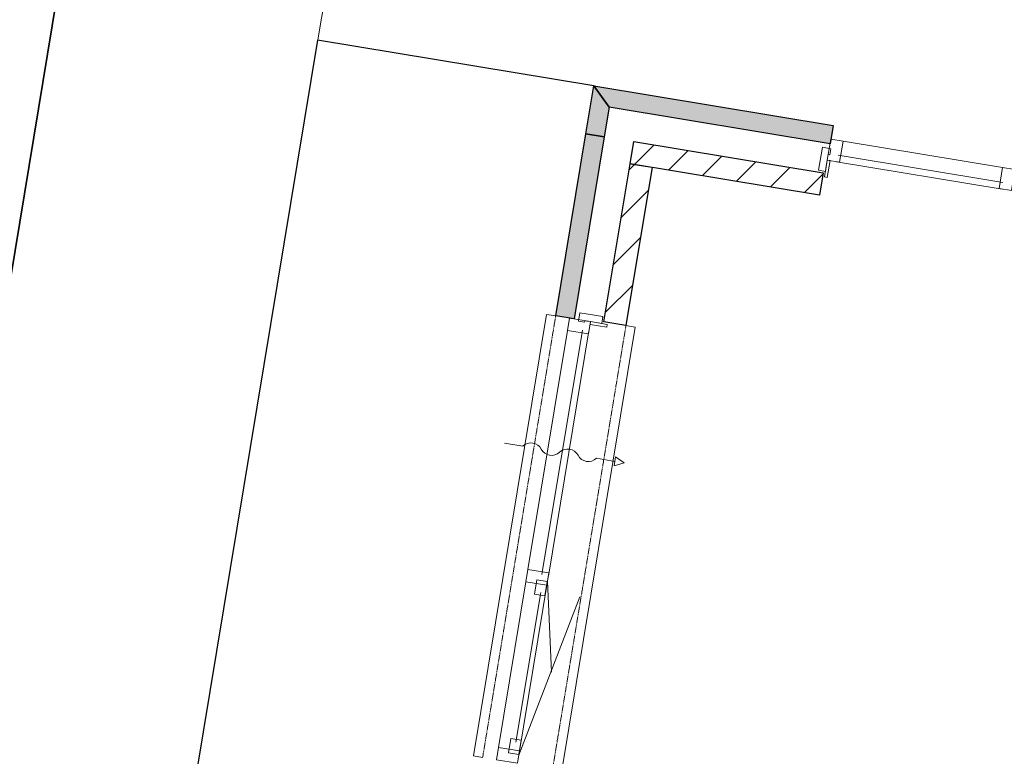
# Model space of a CAD drawing. Extents: x -1000932 to 2054797, y 285738 to 764020.
# Tile 841 of 1056: x 1271962 to 1277239, y 560604 to 564554. Entities that reach past the tile are written whole.
import ezdxf

# ---------------------------------------------------------------- set-up
doc = ezdxf.new("R2010")
doc.units = 0
doc.header["$MEASUREMENT"] = 0
doc.header["$PDMODE"] = 33
doc.header["$PDSIZE"] = 1
doc.linetypes.add('DASHED', pattern=[0.75, 0.5, -0.25])
doc.layers.get('0').update_dxf_attribs({"color": 1, "linetype": 'CONTINUOUS'})
doc.layers.get('Defpoints').update_dxf_attribs({"linetype": 'CONTINUOUS'})
doc.layers.add('31.', color=7, linetype='CONTINUOUS')
doc.layers.add('HATCH_REACTORS', color=7, linetype='CONTINUOUS')
doc.styles.get("Standard").update_dxf_attribs({"font": 'romans.shx'})
doc.dimstyles.new('ARKEY_P_050A40_96', dxfattribs={"dimtxt": 324, "dimasz": 1, "dimexe": 0.18, "dimexo": 0.0625, "dimgap": 32.4, "dimtad": 0, "dimdec": 0, "dimzin": 0, "dimdsep": 46, "dimtxsty": 'Standard', "dimcen": 0.09, "dimse1": 1, "dimse2": 1, "dimclrd": 7, "dimadec": 0, "dimazin": 0, "dimtfac": 1, "dimtdec": 4, "dimtmove": 0, "dimatfit": 3, "dimfxl": 1, "dimtvp": 1, "dimtolj": 1, "dimtzin": 0, "dimlwd": 35, "dimarcsym": 0})
pattern_1 = [(45, (1550275.82, 918770.12), (106.06602, -106.066015), [])]

# ---------------------------------------------------------------- blocks, each defined once
blk = doc.blocks.new('*D97')
at = {"color": 7, "lineweight": 35, "transparency": 16777216}
blk.add_line((1268302.2, 541333), (1272161.9, 564674), dxfattribs=at)
at = {"color": 7, "transparency": 16777216}
for points in [[(1272161.8, 564674), (1272162.1, 564674), (1272162.1, 564675)], [(1268302, 541333), (1268302.4, 541333), (1268302, 541332)]]:
    blk.add_solid(points, dxfattribs=at)
at = {"layer": 'Defpoints', "color": 0, "transparency": 16777216}
for p in [(1272162.1, 564675), (1275038.7, 564199.3), (1271178.6, 540856.3)]:
    blk.add_point(p, dxfattribs=at)
at = {"color": 0, "transparency": 16777216, "insert": (1269912.4, 553056.4), "char_height": 324, "attachment_point": 5, "rotation": 80.6104}
blk.add_mtext('\\A1;23660', dxfattribs=at)

msp = doc.modelspace()

# ---------------------------------------------------------------- hatches: boundary and pattern name
at = {"layer": '31.', "linetype": 'Continuous'}
for points in [[(1275038.725, 564199.311), (1275121.069, 564084.342), (1275094.975, 563926.467), (1274996.319, 563942.779)], [(1275038.725, 564199.311), (1275121.069, 564084.342), (1275094.975, 563926.467), (1274996.319, 563942.779)], [(1275121.069, 564084.342), (1275038.725, 564199.311), (1276321.319, 563987.217), (1276305.006, 563888.561)], [(1275121.069, 564084.342), (1275038.725, 564199.311), (1276321.319, 563987.217), (1276305.006, 563888.561)], [(1274933.444, 562949.748), (1274834.787, 562966.061), (1274996.319, 563942.779), (1275094.975, 563926.467)], [(1274933.444, 562949.748), (1274834.787, 562966.061), (1274996.319, 563942.779), (1275094.975, 563926.467)]]:
    msp.add_hatch(color=7, dxfattribs=at).paths.add_polyline_path(points, flags=0)
h = msp.add_hatch(dxfattribs=at)
h.set_pattern_fill('ARKEY_P_050A40_12', style=0, pattern_type=0)
h.set_pattern_definition(pattern_1)
h.paths.add_polyline_path([(1276269.006, 563732.342), (1276249.444, 563613.936), (1275233.256, 563781.998), (1275252.819, 563900.373)], flags=0)
h = msp.add_hatch(dxfattribs=at)
h.set_pattern_fill('ARKEY_P_050A40_12', style=0, pattern_type=0)
h.set_pattern_definition(pattern_1)
h.paths.add_polyline_path([(1276269.006, 563732.342), (1276249.444, 563613.936), (1275233.256, 563781.998), (1275252.819, 563900.373)], flags=0)
h = msp.add_hatch(dxfattribs=at)
h.set_pattern_fill('ARKEY_P_050A40_12', style=0, pattern_type=0)
h.set_pattern_definition(pattern_1)
h.paths.add_polyline_path([(1275233.256, 563781.998), (1275351.631, 563762.404), (1275211.319, 562913.936), (1275092.944, 562933.498)], flags=0)
h = msp.add_hatch(dxfattribs=at)
h.set_pattern_fill('ARKEY_P_050A40_12', style=0, pattern_type=0)
h.set_pattern_definition(pattern_1)
h.paths.add_polyline_path([(1275233.256, 563781.998), (1275351.631, 563762.404), (1275211.319, 562913.936), (1275092.944, 562933.498)], flags=0)

# ---------------------------------------------------------------- linework, layer by layer
at = {"layer": '31.', "color": 7, "linetype": 'Continuous', "lineweight": 18, "ltscale": 10}
msp.add_lwpolyline([(1273559.256, 564443.967), (1273575.569, 564542.654, -0.32116437), (1274793.256, 565760.342), (1283485.569, 564322.904)], format="xyb", dxfattribs=at)
at = {"layer": '31.', "color": 7, "linetype": 'Continuous', "lineweight": 25, "ltscale": 10}
for points in [[(1275038.944, 564199.279), (1273559.037, 564444.029), (1269698.881, 541101.029), (1271178.569, 540856.342)], [(1274996.319, 563942.779), (1275038.725, 564199.311)], [(1274996.319, 563942.779), (1275038.725, 564199.311)], [(1275038.725, 564199.311), (1276321.319, 563987.217)], [(1275038.725, 564199.311), (1276321.319, 563987.217)], [(1275121.069, 564084.342), (1275094.975, 563926.467)], [(1275121.069, 564084.342), (1275094.975, 563926.467)], [(1276305.006, 563888.561), (1275121.069, 564084.342)], [(1276305.006, 563888.561), (1275121.069, 564084.342)], [(1274834.787, 562966.061), (1274996.319, 563942.779)], [(1274834.787, 562966.061), (1274996.319, 563942.779)], [(1274996.319, 563942.779), (1275094.975, 563926.467)], [(1275094.975, 563926.467), (1274996.319, 563942.779)], [(1274996.319, 563942.779), (1275094.975, 563926.467)], [(1275094.975, 563926.467), (1274996.319, 563942.779)], [(1276321.319, 563987.217), (1276305.006, 563888.561)], [(1276321.319, 563987.217), (1276305.006, 563888.561)], [(1275094.975, 563926.467), (1274933.444, 562949.748)], [(1275094.975, 563926.467), (1274933.444, 562949.748)], [(1275233.256, 563781.998), (1275252.819, 563900.373)], [(1275233.256, 563781.998), (1275252.819, 563900.373)], [(1275252.819, 563900.373), (1276269.006, 563732.342)], [(1275252.819, 563900.373), (1276269.006, 563732.342)], [(1275092.944, 562933.498), (1275233.256, 563781.998)], [(1275092.944, 562933.498), (1275233.256, 563781.998)], [(1275233.256, 563781.998), (1275351.631, 563762.404)], [(1276249.444, 563613.936), (1275233.256, 563781.998)], [(1275233.256, 563781.998), (1275351.631, 563762.404)], [(1276249.444, 563613.936), (1275233.256, 563781.998)], [(1275351.631, 563762.404), (1275211.319, 562913.936)], [(1275351.631, 563762.404), (1275211.319, 562913.936)], [(1276269.006, 563732.342), (1276249.444, 563613.936)], [(1276269.006, 563732.342), (1276249.444, 563613.936)], [(1274933.444, 562949.748), (1274834.787, 562966.061)], [(1274933.444, 562949.748), (1274834.787, 562966.061)], [(1275211.319, 562913.936), (1275092.944, 562933.498)], [(1275211.319, 562913.936), (1275092.944, 562933.498)]]:
    msp.add_lwpolyline(points, dxfattribs=at)
at = {"layer": '31.', "color": 7, "linetype": 'Continuous', "lineweight": 18, "ltscale": 10}
for points in [[(1276375.162, 563902.279), (1276309.069, 563913.217), (1276290.475, 563800.748), (1276356.569, 563789.811)], [(1276375.162, 563902.279), (1276309.069, 563913.217), (1276290.475, 563800.748), (1276356.569, 563789.811)], [(1276280.506, 563740.561), (1276290.475, 563800.748), (1276290.475, 563800.748), (1276293.725, 563820.467), (1276293.725, 563820.467), (1276295.537, 563831.342), (1276304.412, 563829.873), (1276309.787, 563862.436), (1276264.412, 563869.936), (1276264.412, 563869.936), (1276244.006, 563746.592)], [(1276280.506, 563740.561), (1276290.475, 563800.748), (1276290.475, 563800.748), (1276293.725, 563820.467), (1276293.725, 563820.467), (1276295.537, 563831.342), (1276304.412, 563829.873), (1276309.787, 563862.436), (1276264.412, 563869.936), (1276264.412, 563869.936), (1276244.006, 563746.592)], [(1277229.569, 563760.998), (1277295.662, 563750.061), (1277277.069, 563637.592), (1277210.975, 563648.529)], [(1277229.569, 563760.998), (1277295.662, 563750.061), (1277277.069, 563637.592), (1277210.975, 563648.529)], [(1274897.85, 562887.717), (1274908.787, 562953.811), (1275021.256, 562935.217), (1275010.319, 562869.123)], [(1274897.85, 562887.717), (1274908.787, 562953.811), (1275021.256, 562935.217), (1275010.319, 562869.123)], [(1275081.444, 562925.279), (1275021.256, 562935.217), (1275021.256, 562935.217), (1275001.506, 562938.498), (1275001.506, 562938.498), (1274990.662, 562940.279), (1274989.194, 562931.404), (1274956.631, 562936.779), (1274964.162, 562982.154), (1274964.162, 562982.154), (1275087.475, 562961.779)], [(1275081.444, 562925.279), (1275021.256, 562935.217), (1275021.256, 562935.217), (1275001.506, 562938.498), (1275001.506, 562938.498), (1274990.662, 562940.279), (1274989.194, 562931.404), (1274956.631, 562936.779), (1274964.162, 562982.154), (1274964.162, 562982.154), (1275087.475, 562961.779)], [(1274685.912, 561606.123), (1274674.975, 561540.029), (1274787.444, 561521.436), (1274798.381, 561587.529)], [(1274685.912, 561606.123), (1274674.975, 561540.029), (1274787.444, 561521.436), (1274798.381, 561587.529)], [(1274734.537, 561550.779), (1274789.787, 561541.654), (1274777.1, 561464.842), (1274721.85, 561473.998)], [(1274734.537, 561550.779), (1274789.787, 561541.654), (1274777.1, 561464.842), (1274721.85, 561473.998)], [(1274581.069, 560622.717), (1274636.319, 560613.592), (1274649.006, 560690.373), (1274593.756, 560699.529)], [(1274581.069, 560622.717), (1274636.319, 560613.592), (1274649.006, 560690.373), (1274593.756, 560699.529)], [(1274528.162, 560652.092), (1274517.225, 560585.967), (1274629.694, 560567.373), (1274640.631, 560633.498)], [(1274528.162, 560652.092), (1274517.225, 560585.967), (1274629.694, 560567.373), (1274640.631, 560633.498)]]:
    msp.add_lwpolyline(points, close=True, dxfattribs=at)
for points in [[(1277229.569, 563760.998), (1276375.162, 563902.279)], [(1277229.569, 563760.998), (1276375.162, 563902.279)], [(1276275.631, 563710.967), (1276290.475, 563800.748)], [(1276275.631, 563710.967), (1276290.475, 563800.748)], [(1276305.256, 563798.311), (1276290.412, 563708.529)], [(1276305.256, 563798.311), (1276290.412, 563708.529)], [(1276290.475, 563800.748), (1276305.256, 563798.311)], [(1276290.475, 563800.748), (1276305.256, 563798.311)], [(1277227.756, 563645.748), (1276339.787, 563792.592)], [(1277227.756, 563645.748), (1276339.787, 563792.592)], [(1277230.569, 563681.279), (1276348.537, 563827.123)], [(1277230.569, 563681.279), (1276348.537, 563827.123)], [(1276290.412, 563708.529), (1276275.631, 563710.967)], [(1276290.412, 563708.529), (1276275.631, 563710.967)], [(1274834.787, 562966.061), (1274785.444, 562974.217), (1274393.881, 560606.373), (1274443.225, 560598.217)], [(1274834.787, 562966.061), (1274785.444, 562974.217), (1274393.881, 560606.373), (1274443.225, 560598.217)], [(1275021.256, 562935.217), (1275018.819, 562920.436)], [(1275021.256, 562935.217), (1275018.819, 562920.436)], [(1275111.037, 562920.373), (1275021.256, 562935.217)], [(1275111.037, 562920.373), (1275021.256, 562935.217)], [(1274897.85, 562887.717), (1274685.912, 561606.123)], [(1274897.85, 562887.717), (1274685.912, 561606.123)], [(1274977.569, 562888.717), (1274761.069, 561579.498)], [(1274977.569, 562888.717), (1274761.069, 561579.498)], [(1275013.1, 562885.904), (1274795.631, 561570.748)], [(1275013.1, 562885.904), (1274795.631, 561570.748)], [(1275211.319, 562913.936), (1275260.662, 562905.779), (1274865.819, 560518.186), (1274816.506, 560526.342)], [(1275211.319, 562913.936), (1275260.662, 562905.779), (1274865.819, 560518.186), (1274816.506, 560526.342)], [(1275018.819, 562920.436), (1275108.6, 562905.592)], [(1275018.819, 562920.436), (1275108.6, 562905.592)], [(1275108.6, 562905.592), (1275111.037, 562920.373)], [(1275108.6, 562905.592), (1275111.037, 562920.373)], [(1274674.975, 561540.029), (1274528.162, 560652.092)], [(1274674.975, 561540.029), (1274528.162, 560652.092)], [(1274791.225, 561544.123), (1274636.881, 560610.779)], [(1274791.225, 561544.123), (1274636.881, 560610.779)], [(1274754.225, 561482.842), (1274621.569, 560680.717)], [(1274754.225, 561482.842), (1274621.569, 560680.717)]]:
    msp.add_lwpolyline(points, dxfattribs=at)
at = {"layer": '31.', "color": 7, "linetype": 'DASHED', "lineweight": 18, "ltscale": 10}
for points in [[(1274443.225, 560598.217), (1274834.787, 562966.061)], [(1274443.225, 560598.217), (1274834.787, 562966.061)], [(1275211.319, 562913.936), (1274816.506, 560526.342)], [(1275211.319, 562913.936), (1274816.506, 560526.342)]]:
    msp.add_lwpolyline(points, dxfattribs=at)
at = {"layer": '31.', "color": 7, "linetype": 'Continuous', "lineweight": 13, "ltscale": 10}
msp.add_lwpolyline([(1274559.787, 562283.779), (1274658.444, 562267.467, -0.49999999), (1274757.1, 562251.154, 0.49999999), (1274855.756, 562234.842, -0.49999999), (1274954.412, 562218.529, 0.49999999), (1275053.069, 562202.217), (1275151.725, 562185.904), (1275155.819, 562210.561), (1275201.069, 562177.717), (1275147.662, 562161.217), (1275151.725, 562185.904)], format="xyb", dxfattribs=at)
msp.add_lwpolyline([(1274559.787, 562283.779), (1274658.444, 562267.467, -0.49999999), (1274757.1, 562251.154, 0.49999999), (1274855.756, 562234.842, -0.49999999), (1274954.412, 562218.529, 0.49999999), (1275053.069, 562202.217), (1275151.725, 562185.904), (1275155.819, 562210.561), (1275201.069, 562177.717), (1275147.662, 562161.217), (1275151.725, 562185.904)], format="xyb", dxfattribs=at)
for points in [[(1274791.225, 561544.123), (1274811.881, 561056.217)], [(1274791.225, 561544.123), (1274811.881, 561056.217)], [(1274636.881, 560610.779), (1274964.756, 561459.686)], [(1274636.881, 560610.779), (1274964.756, 561459.686)]]:
    msp.add_lwpolyline(points, dxfattribs=at)
at = {"layer": 'HATCH_REACTORS', "ltscale": 10}
for points in [[(1275038.725, 564199.311), (1275121.069, 564084.342), (1275094.975, 563926.467), (1274996.319, 563942.779)], [(1275038.725, 564199.311), (1275121.069, 564084.342), (1275094.975, 563926.467), (1274996.319, 563942.779)], [(1275121.069, 564084.342), (1275038.725, 564199.311), (1276321.319, 563987.217), (1276305.006, 563888.561)], [(1275121.069, 564084.342), (1275038.725, 564199.311), (1276321.319, 563987.217), (1276305.006, 563888.561)], [(1274933.444, 562949.748), (1274834.787, 562966.061), (1274996.319, 563942.779), (1275094.975, 563926.467)], [(1274933.444, 562949.748), (1274834.787, 562966.061), (1274996.319, 563942.779), (1275094.975, 563926.467)], [(1276269.006, 563732.342), (1276249.444, 563613.936), (1275233.256, 563781.998), (1275252.819, 563900.373)], [(1276269.006, 563732.342), (1276249.444, 563613.936), (1275233.256, 563781.998), (1275252.819, 563900.373)], [(1275233.256, 563781.998), (1275351.631, 563762.404), (1275211.319, 562913.936), (1275092.944, 562933.498)], [(1275233.256, 563781.998), (1275351.631, 563762.404), (1275211.319, 562913.936), (1275092.944, 562933.498)]]:
    msp.add_lwpolyline(points, close=True, dxfattribs=at)

# ---------------------------------------------------------------- dimensions: what is measured, and where the dimension line sits
at = {"color": 7}
dim = msp.add_linear_dim(base=(1272162.1, 564674.997), p1=(1271178.569, 540856.342), p2=(1275038.725, 564199.311), angle=80.610383, dimstyle='ARKEY_P_050A40_96', dxfattribs=at)
dim.commit()
dim.dimension.update_dxf_attribs({"geometry": '*D97', "text_midpoint": (1269912.411, 553056.365)})

doc.saveas('drawing.dxf')
